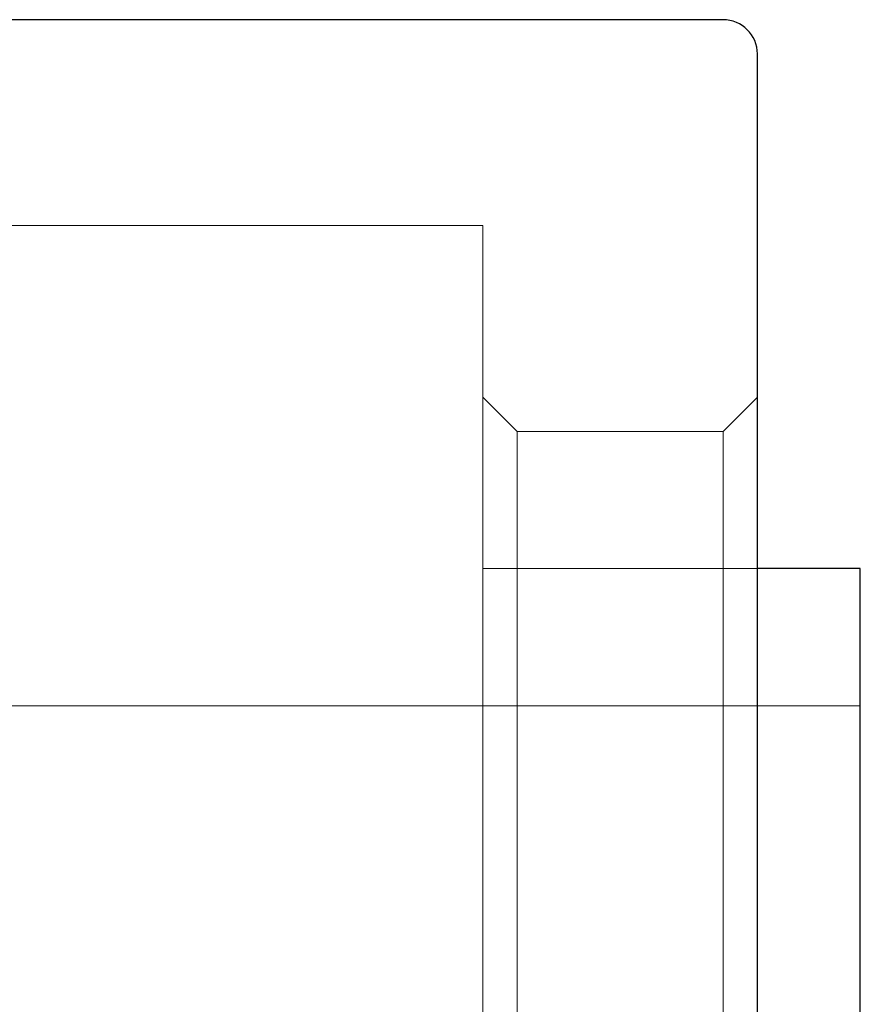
# Model space of a CAD drawing. Header units: millimetres. Extents: x 5939 to 6064, y 7184 to 7303.
# Tile 484 of 656: x 6006 to 6019, y 7201 to 7216. Entities that reach past the tile are written whole.
import ezdxf
from ezdxf.lldxf.tags import DXFTag

# ---------------------------------------------------------------- set-up
doc = ezdxf.new("R2010")
doc.units = ezdxf.units.MM
doc.layers.add('1', color=7, linetype='CONTINUOUS', true_color=0xffffff)
tags = doc.linetypes.add('DASHED', pattern=[25.72, 12.86, -12.86]).pattern_tags.tags
tags[6:7] = [DXFTag(74, 4), DXFTag(75, 0), DXFTag(340, '0'), DXFTag(46, 0.0), DXFTag(50, 0.0), DXFTag(44, 0.0), DXFTag(45, 0.0)]
tags[4:5] = [DXFTag(74, 4), DXFTag(75, 0), DXFTag(340, '0'), DXFTag(46, 0.0), DXFTag(50, 0.0), DXFTag(44, 0.0), DXFTag(45, 0.0)]

msp = doc.modelspace()

# ---------------------------------------------------------------- linework, layer by layer
at = {"layer": '1', "color": 7, "linetype": 'Continuous'}
for p, q in [((6016.56, 7215.632), (6003.06, 7215.632)), ((6017.06, 7188.132), (6017.06, 7215.132)), ((6018.56, 7207.632), (6017.06, 7207.632)), ((6018.56, 7201.632), (6018.56, 7207.632)), ((6018.56, 7195.632), (6018.56, 7201.632))]:
    msp.add_line(p, q, dxfattribs=at)
at = {"layer": '1', "color": 251, "linetype": 'DASHED', "lineweight": 5}
for p, q in [((6013.06, 7212.632), (6006.06, 7212.632)), ((6013.06, 7190.632), (6013.06, 7212.632)), ((6013.56, 7209.632), (6013.06, 7210.132)), ((6017.06, 7210.132), (6016.56, 7209.632)), ((6016.56, 7209.632), (6013.56, 7209.632)), ((6013.56, 7193.632), (6013.56, 7209.632)), ((6016.56, 7193.632), (6016.56, 7209.632)), ((6017.06, 7207.632), (6013.06, 7207.632)), ((6013.06, 7205.632), (6006.06, 7205.632)), ((6018.56, 7205.632), (6013.06, 7205.632))]:
    msp.add_line(p, q, dxfattribs=at)
at = {"layer": '1', "color": 7, "linetype": 'Continuous'}
msp.add_arc((6016.56, 7215.132), 0.5, 0, 90, dxfattribs=at)

doc.saveas('drawing.dxf')
